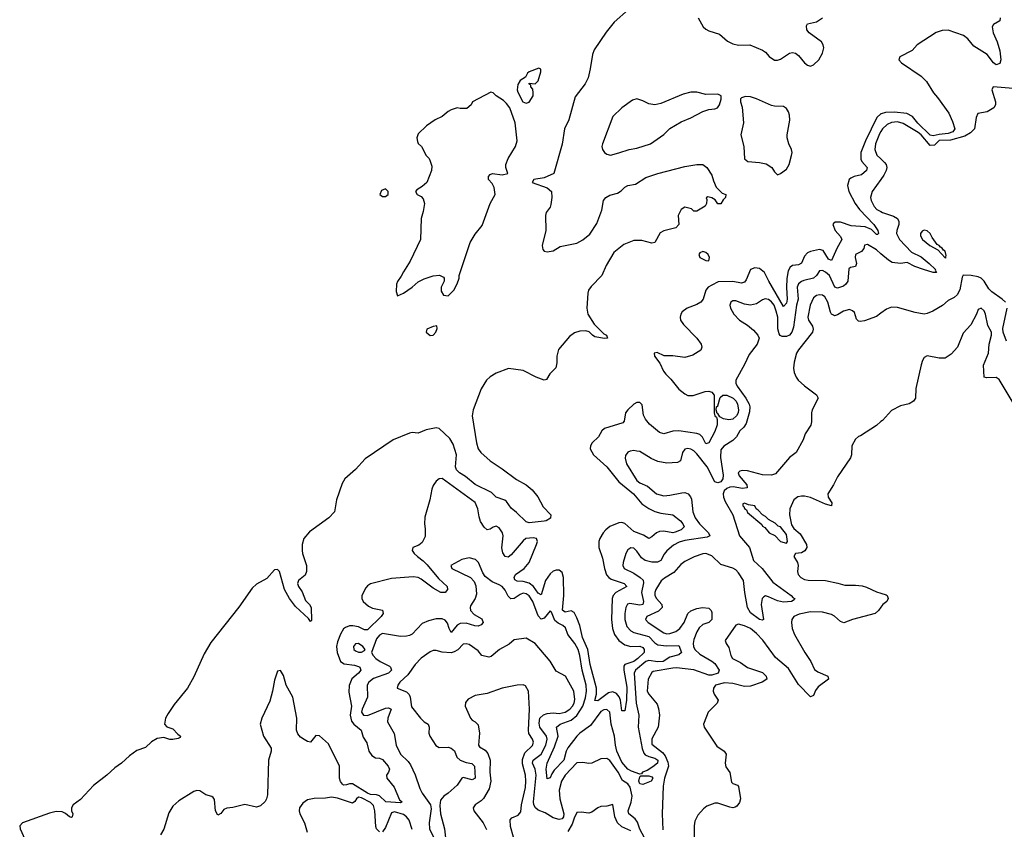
# Model space of a CAD drawing. Header units: inches. Extents: x 1384664 to 1536621, y 460766 to 646467.
# Tile 341 of 488: x 1404247 to 1410825, y 572467 to 577879. Entities that reach past the tile are written whole.
import ezdxf

# ---------------------------------------------------------------- set-up
doc = ezdxf.new("R2010")
doc.units = ezdxf.units.IN
doc.header["$MEASUREMENT"] = 0
doc.layers.add('B4507', color=7, linetype='Continuous')
doc.layers.add('B4517', color=7, linetype='Continuous')

msp = doc.modelspace()

# ---------------------------------------------------------------- linework, layer by layer
at = {"layer": 'B4507', "color": 5}
for points, elevation in [([(1408314, 577946), (1408217.5, 577862.5), (1408163.9, 577796.1), (1408083.8, 577676.2), (1408073.4, 577646.6), (1408058.7, 577550), (1408043.9, 577490), (1408024.9, 577450), (1407957.5, 577362.5), (1407915.9, 577210), (1407886.9, 577150), (1407870, 577046.6), (1407814.2, 576850), (1407750, 576822.4), (1407682, 576810), (1407671, 576790), (1407770, 576755), (1407799.2, 576730), (1407801.1, 576690), (1407796, 576644), (1407790, 576626.6), (1407764.4, 576590), (1407759.5, 576570), (1407762, 576470), (1407738, 576370), (1407742, 576342), (1407751.1, 576331.1), (1407770, 576326), (1407810, 576334), (1407857.7, 576362.3), (1407970, 576384.3), (1408010, 576406.3), (1408054.9, 576445.1), (1408103.2, 576516.8), (1408135.5, 576604.5), (1408148, 576670), (1408163, 576690), (1408190, 576706.5), (1408241.3, 576718.7), (1408265.2, 576734.8), (1408290, 576759.8), (1408309.8, 576770), (1408361.6, 576778.4), (1408430, 576823.9), (1408509.2, 576850), (1408690, 576896.5), (1408770.1, 576910.1), (1408810.5, 576910), (1408837.1, 576890), (1408870, 576839.1), (1408880.9, 576800.9), (1408900.2, 576760.2), (1408939.9, 576719.9), (1408964.7, 576710), (1408962, 576690), (1408945.4, 576674.6), (1408931.1, 576648.9), (1408910, 576648), (1408893.6, 576673.6), (1408870, 576688.7), (1408844.7, 576695.3), (1408832.7, 576687.3), (1408836.9, 576676.9), (1408834.8, 576650), (1408827.1, 576632.9), (1408770, 576598), (1408750, 576598), (1408734, 576614), (1408690, 576626), (1408665.5, 576610), (1408644.9, 576570), (1408650.3, 576510), (1408630, 576488.3), (1408550, 576467.1), (1408525.9, 576454.1), (1408490, 576389.6), (1408470, 576386), (1408402.6, 576402.6), (1408350, 576403.4), (1408283.7, 576376.3), (1408216.8, 576323.2), (1408164.1, 576235.9), (1408135.5, 576170), (1408064.3, 576095.8), (1408047.8, 576070), (1408041.7, 576050), (1408035.3, 575950), (1408042.3, 575910), (1408084.6, 575844.6), (1408150, 575778.7), (1408167.3, 575770), (1408174.8, 575750), (1408152.9, 575747.1), (1408090, 575759.9), (1408072.9, 575770), (1408052.1, 575792.1), (1408030, 575799.9), (1407990, 575797.4), (1407954.4, 575785.6), (1407919.2, 575760.8), (1407846.5, 575673.5), (1407834.4, 575630), (1407835.8, 575584.2), (1407828.7, 575551.3), (1407788.6, 575511.4), (1407765.7, 575474.3), (1407750, 575469.8), (1407696.9, 575490), (1407610, 575534.3), (1407512.8, 575547.3), (1407430, 575515.4), (1407390, 575491.6), (1407365.3, 575470), (1407330, 575411.8), (1407276.6, 575270), (1407270.2, 575230), (1407298.5, 575050), (1407310.2, 575010), (1407326.8, 574986.8), (1407390, 574931), (1407470, 574877.7), (1407565.1, 574805.1), (1407630, 574770.2), (1407670, 574736.5), (1407708.1, 574690), (1407743.5, 574623.5), (1407796.3, 574570), (1407793, 574547), (1407764.7, 574530), (1407750, 574527.1), (1407650, 574515.1), (1407630, 574522.4), (1407565.5, 574585.5), (1407530, 574613), (1407499.2, 574659.2), (1407488, 574668), (1407430, 574687.5), (1407398.8, 574718.8), (1407290, 574772.3), (1407225.2, 574825.2), (1407186.2, 574850), (1407165.8, 574870), (1407157.9, 574890), (1407165.5, 574970), (1407142.6, 575042.6), (1407120.5, 575080.5), (1407050, 575146.5), (1407030, 575151.4), (1406961.9, 575138.1), (1406910, 575114.1), (1406870, 575118.5), (1406850, 575115.2), (1406741.7, 575070), (1406556, 574944), (1406490, 574871.3), (1406418.4, 574810), (1406401.8, 574778.2), (1406362.4, 574670), (1406350, 574589), (1406313, 574550), (1406183.6, 574456.4), (1406146.3, 574410), (1406134, 574370), (1406133.2, 574330), (1406136.1, 574310), (1406163.2, 574230), (1406163.6, 574190), (1406154, 574166), (1406110.3, 574130), (1406102.8, 574110), (1406110.3, 574090), (1406134.9, 574054.9), (1406157.1, 573997.1), (1406183.7, 573970), (1406194.9, 573950), (1406196.4, 573863.6), (1406190, 573857.2), (1406177.4, 573877.4), (1406090, 573956.8), (1406050, 574009.8), (1406015.7, 574070), (1405981.8, 574190), (1405970, 574204.8), (1405950, 574201.4), (1405897.3, 574142.7), (1405830, 574105.8), (1405800.2, 574079.8), (1405710, 573952.8), (1405524, 573716), (1405479.6, 573640.4), (1405410, 573486.3), (1405368.9, 573410), (1405279.1, 573300.9), (1405238.4, 573241.6), (1405222, 573210), (1405213.6, 573170), (1405230, 573151.5), (1405270, 573138), (1405302.4, 573102.4), (1405320.3, 573090), (1405318, 573082), (1405305.9, 573074.1), (1405270, 573067.7), (1405250, 573068.2), (1405210, 573080.1), (1405166.1, 573073.9), (1405127.5, 573052.5), (1405086.4, 573013.6), (1405030, 572993.7), (1404981.1, 572958.9), (1404927.6, 572910), (1404881.6, 572878.4), (1404830.1, 572830), (1404739.4, 572760.6), (1404652.3, 572667.7), (1404604.4, 572630), (1404593.8, 572610), (1404593.8, 572590), (1404601.2, 572570), (1404597.3, 572550), (1404592.9, 572547.1), (1404579.7, 572550), (1404552.3, 572572.3), (1404530, 572583.6), (1404490, 572585.6), (1404445.2, 572574.8), (1404266.4, 572510), (1404247.1, 572490), (1404250.1, 572470), (1404280.4, 572400.4)], 580), ([(1408780.2, 577890), (1408811.8, 577831.8), (1408830, 577815), (1408850, 577804.3), (1408921.5, 577781.5), (1408975.2, 577735.2), (1409010, 577716.5), (1409049, 577709), (1409124.7, 577710), (1409210, 577674.9), (1409230, 577660.5), (1409253.5, 577633.5), (1409288.7, 577608.7), (1409310, 577607.4), (1409330, 577615.2), (1409390, 577655.8), (1409410, 577659.7), (1409430, 577655.5), (1409450, 577640.3), (1409490, 577589.2), (1409510, 577573.8), (1409530, 577568.4), (1409550, 577576.5), (1409585.5, 577610), (1409610, 577654), (1409617.9, 577690), (1409614.9, 577710), (1409602.3, 577730), (1409520.4, 577790), (1409506.2, 577810), (1409502.6, 577837.4), (1409510, 577851.7), (1409570, 577865.2), (1409610.9, 577890)], 620), ([(1410000, 577248.7), (1409974.1, 577225.9), (1409898.2, 577070), (1409866.8, 576990), (1409865.6, 576945.6), (1409872.2, 576930), (1409907.6, 576890), (1409904.6, 576870), (1409870, 576841.9), (1409820.5, 576830), (1409800, 576820), (1409788.3, 576810), (1409777.8, 576770), (1409785.5, 576730), (1409827.3, 576650), (1409856.8, 576610), (1409953.6, 576510), (1409979, 576470), (1409984, 576450), (1409977.3, 576442.7), (1409970, 576443.5), (1409936.4, 576476.4), (1409894.9, 576494.9), (1409800.6, 576500.6), (1409730, 576525.9), (1409695, 576525), (1409682.7, 576517.3), (1409678.3, 576510), (1409695.1, 576470), (1409729.4, 576430), (1409740.2, 576410), (1409705, 576350), (1409671.1, 576268.9), (1409650, 576277.4), (1409614.9, 576334.9), (1409590, 576342.9), (1409530.4, 576330), (1409510, 576320.2), (1409490, 576297.7), (1409469.5, 576250.5), (1409450, 576240.2), (1409410, 576235.4), (1409394.7, 576225.3), (1409380.8, 576199.2), (1409371.4, 576148.6), (1409368.9, 576088.9), (1409374.8, 576010), (1409370, 575983.6), (1409350, 575961), (1409252.1, 576130), (1409222.2, 576190), (1409190, 576215.6), (1409159, 576221), (1409130, 576209.7), (1409101, 576139), (1409090, 576124.2), (1409070, 576118.2), (1409010, 576129.4), (1408912.8, 576127.3), (1408870, 576105.4), (1408846.7, 576090), (1408830, 576071.6), (1408813.5, 576010), (1408798.3, 575990), (1408770, 575974.4), (1408706.4, 575950), (1408673.3, 575926.7), (1408663.2, 575910), (1408659.6, 575890), (1408662.3, 575870), (1408682, 575842), (1408770.3, 575750), (1408800.5, 575710), (1408804.9, 575690), (1408796.3, 575670), (1408743.9, 575636.1), (1408690, 575621.8), (1408610, 575632.3), (1408552.7, 575632.7), (1408505.5, 575654.5), (1408484.9, 575650), (1408486.7, 575630), (1408523.8, 575583.8), (1408548.1, 575530), (1408562.8, 575510), (1408596.9, 575476.9), (1408650, 575410.2), (1408690, 575377.3), (1408710, 575367.5), (1408746.1, 575366.1), (1408826.2, 575393.8), (1408850, 575396.1), (1408869.7, 575389.7), (1408885.7, 575370), (1408885.6, 575250), (1408890, 575230.8), (1408901.4, 575221.4), (1408905.9, 575205.9), (1408906.8, 575170), (1408890, 575126.9), (1408850, 575051.1), (1408830, 575042.9), (1408809.4, 575089.4), (1408790, 575106.8), (1408770, 575113.2), (1408650, 575131.8), (1408610, 575127.8), (1408550, 575110.9), (1408520.1, 575120.1), (1408455.1, 575175.1), (1408427.9, 575207.9), (1408415.2, 575235.2), (1408405.2, 575305.2), (1408390, 575321.1), (1408370, 575319.4), (1408350, 575309.8), (1408308.8, 575270), (1408294.6, 575250), (1408284.7, 575195.3), (1408276.1, 575183.9), (1408154.7, 575145.3), (1408137, 575130), (1408112.7, 575090), (1408070.3, 575050), (1408061.3, 575030), (1408058.7, 575010), (1408080.3, 574970), (1408169.5, 574889.5), (1408250.1, 574790), (1408347.6, 574710), (1408403.2, 574643.2), (1408450, 574610.5), (1408490, 574591.4), (1408530, 574579.6), (1408610.4, 574570), (1408661.5, 574530), (1408677.6, 574510), (1408684.9, 574490), (1408666.2, 574470), (1408626.9, 574453.1), (1408609.3, 574450), (1408550, 574460.9), (1408521.9, 574458.1), (1408501.8, 574450), (1408470, 574421.4), (1408450, 574411.9), (1408414.4, 574434.4), (1408350, 574457.1), (1408290, 574511.1), (1408270, 574517.9), (1408250, 574516.7), (1408190, 574490.8), (1408163, 574470), (1408145, 574450), (1408122.6, 574410), (1408116.8, 574390), (1408116.6, 574350), (1408140.5, 574280.5), (1408153.2, 574210), (1408167.9, 574167.9), (1408181.6, 574150), (1408198.5, 574138.5), (1408284.4, 574110), (1408303.1, 574090), (1408229.5, 574050.5), (1408212.2, 574030), (1408205.8, 574010), (1408200.5, 573870), (1408206.8, 573810), (1408219.9, 573770), (1408250, 573729.2), (1408290, 573701.4), (1408330, 573689.6), (1408390.4, 573690.4), (1408410, 573681.7), (1408419.5, 573670), (1408418.1, 573650), (1408377.5, 573610), (1408350, 573589.9), (1408290.2, 573570), (1408283.3, 573556.7), (1408283.1, 573530), (1408303.1, 573416.9), (1408300.4, 573330), (1408290, 573258.4), (1408270, 573259.3), (1408260.5, 573330), (1408252.3, 573352.3), (1408234, 573374), (1408210, 573386.5), (1408180.7, 573379.3), (1408110, 573326.7), (1408090, 573327.3), (1408100.4, 573370), (1408100.1, 573410), (1408056.9, 573570), (1408041.7, 573670), (1408006, 573750), (1407989.3, 573830), (1407970, 573879.9), (1407950, 573915.9), (1407930, 573927), (1407890, 573918.9), (1407872.6, 573932.6), (1407881.9, 574030), (1407879.1, 574150), (1407870, 574183), (1407850, 574198.9), (1407830, 574200.3), (1407810, 574192.7), (1407790, 574175.6), (1407760.7, 574130), (1407730, 574035.3), (1407710, 574046.1), (1407678.9, 574090), (1407650, 574112.8), (1407610, 574124.2), (1407570, 574125), (1407554.8, 574134.8), (1407549.9, 574150), (1407559.8, 574170), (1407617.2, 574210), (1407649.4, 574250), (1407700.2, 574370), (1407705.4, 574390), (1407700.3, 574410), (1407676.2, 574416.2), (1407628.8, 574410), (1407610, 574395.7), (1407530, 574301.5), (1407510, 574285.6), (1407490, 574289.7), (1407475.2, 574315.2), (1407467.9, 574347.9), (1407476.4, 574430), (1407473, 574450), (1407450, 574482.4), (1407430, 574493.3), (1407410, 574487.1), (1407390, 574472.5), (1407369.5, 574469.5), (1407350, 574487.1), (1407325.2, 574525.2), (1407315.6, 574555.6), (1407308.4, 574610), (1407290, 574651.8), (1407070, 574811), (1407050, 574809.7), (1407030, 574794.7), (1407010, 574765.6), (1406999.4, 574740.6), (1406987.1, 574670), (1406954.6, 574554.6), (1406951.4, 574510), (1406956.4, 574476.4), (1406955, 574425), (1406935.7, 574384.3), (1406912.7, 574367.3), (1406873.1, 574350), (1406869.4, 574330), (1406882.1, 574310), (1406903.5, 574290), (1406942.4, 574262.4), (1406970, 574236.1), (1407044, 574144), (1407103.6, 574090), (1407104.7, 574070), (1407090, 574049.4), (1407061.3, 574050), (1407010, 574079.1), (1406930, 574140.1), (1406908.4, 574150), (1406875.8, 574155.8), (1406730, 574144.4), (1406591, 574109), (1406570, 574095.1), (1406559.3, 574080.7), (1406533.5, 574030), (1406532.5, 574010), (1406541.7, 573990), (1406577.8, 573957.8), (1406604.8, 573944.8), (1406670, 573931.1), (1406675.1, 573910), (1406661.1, 573890), (1406570, 573800.4), (1406550, 573799.7), (1406510, 573819.9), (1406473.2, 573826.9), (1406450, 573826.6), (1406422.9, 573817.1), (1406410, 573806.8), (1406390, 573771), (1406370, 573719.7), (1406364.3, 573690), (1406368.2, 573648.2), (1406390.1, 573590), (1406413.6, 573573.6), (1406484.3, 573564.3), (1406510, 573556.4), (1406520.2, 573550), (1406525.3, 573530), (1406510.7, 573510), (1406466.9, 573473.1), (1406448, 573428), (1406444.8, 573384.8), (1406464.4, 573290), (1406454.3, 573230), (1406463.4, 573190), (1406479.3, 573170), (1406527.5, 573130), (1406542.5, 573082.5), (1406565.9, 573045.9), (1406578.8, 572990), (1406599.9, 572959.9), (1406624.3, 572944.3), (1406650, 572942.8), (1406670, 572934.6), (1406707.8, 572890), (1406716.8, 572870), (1406711.2, 572850), (1406697.4, 572830), (1406700.3, 572810), (1406749, 572750), (1406783.3, 572663.3), (1406801.3, 572650), (1406790, 572643.5), (1406692.1, 572652.1), (1406651, 572691), (1406630, 572697.5), (1406590, 572700.6), (1406570, 572709.2), (1406470, 572770.3), (1406450, 572772.3), (1406430, 572764.4), (1406410, 572763.4), (1406403, 572770), (1406390, 572787.1), (1406382.4, 572810), (1406383.5, 572890), (1406310, 573038.9), (1406250, 573093.2), (1406226.1, 573093.9), (1406190, 573049.9), (1406170, 573053.6), (1406146.6, 573066.6), (1406123.4, 573083.4), (1406104.9, 573104.9), (1406096.7, 573130), (1406097.5, 573210), (1406071.1, 573350), (1406026.8, 573430), (1406010, 573496), (1405990, 573529), (1405970, 573524), (1405950, 573464), (1405936.5, 573390), (1405917, 573323), (1405865.4, 573210), (1405854.3, 573170), (1405874.9, 573090), (1405926, 573010), (1405927.7, 572990), (1405910, 572928.7), (1405901.8, 572698.2), (1405895.5, 572670), (1405886.6, 572653.4), (1405856.3, 572623.7), (1405830, 572615.5), (1405750, 572634), (1405670, 572614), (1405630, 572609.3), (1405610, 572599.3), (1405590, 572573.2), (1405570, 572562.7), (1405554.5, 572590), (1405547.7, 572667.7), (1405539.4, 572679.4), (1405530, 572687), (1405490, 572698), (1405450, 572724.5), (1405430, 572727.6), (1405410, 572719.7), (1405310, 572657.6), (1405270, 572622), (1405242.8, 572577.2), (1405210, 572469.4), (1405188.4, 572430)], 620), ([(1410000, 577132.3), (1409990, 577115.6), (1409963, 577050), (1409958.7, 577010), (1409973.1, 576973.1), (1410000, 576947.9)], 640), ([(1410000, 576811), (1409940.9, 576730), (1409930.8, 576690), (1409935.3, 576670), (1409954.4, 576630), (1409973, 576610), (1410000, 576596.1)], 640), ([(1410000, 576314), (1409970, 576340.1), (1409910, 576376.8), (1409890, 576372.3), (1409886.2, 576350), (1409870.2, 576330), (1409830.9, 576309.1), (1409828.8, 576290), (1409837, 576250), (1409831.3, 576230), (1409797.8, 576222.2), (1409786.7, 576213.3), (1409778.7, 576130), (1409765.2, 576110), (1409750, 576098), (1409710, 576083.4), (1409691.7, 576091.7), (1409656, 576170), (1409630, 576191.9), (1409610, 576201.7), (1409590, 576199.8), (1409570.6, 576169.4), (1409549.6, 576150.4), (1409484.6, 576135.4), (1409470, 576129.9), (1409450, 576113.2), (1409439.8, 576090), (1409446.8, 576010), (1409437, 575970), (1409417.4, 575822.6), (1409405.5, 575790), (1409390.7, 575770), (1409370, 575760.6), (1409341.2, 575761.2), (1409327.4, 575767.4), (1409320, 575780), (1409312, 575812), (1409310.7, 575890), (1409301.3, 575930), (1409286.2, 575970), (1409270, 575993.9), (1409250, 576008.2), (1409227.9, 576012.1), (1409210, 576005.6), (1409170, 575979.5), (1409130, 575969.8), (1409090, 575978), (1409030, 575999.8), (1409010, 575999.7), (1408997.1, 575990), (1408992, 575970), (1408995.3, 575950), (1409017.1, 575910), (1409054.9, 575870), (1409110, 575836.1), (1409150, 575804), (1409178.3, 575770), (1409186, 575750), (1409173.7, 575710), (1409119.6, 575640.4), (1409090, 575575.1), (1409030.5, 575470), (1409030.4, 575450), (1409039, 575430), (1409097.4, 575350), (1409119.4, 575310), (1409123.7, 575290), (1409122.4, 575257.7), (1409099.4, 575180.6), (1409084.8, 575155.2), (1409058, 575130), (1409036.3, 575090), (1409010, 575065.1), (1408950, 575027.6), (1408930, 575002.7), (1408928, 574952), (1408945.8, 574834.2), (1408944.8, 574810), (1408930, 574790.6), (1408910, 574783.4), (1408890, 574790.7), (1408840.1, 574890), (1408770, 574978), (1408750, 574997.9), (1408730, 575008.5), (1408710, 575011.7), (1408690, 575007.7), (1408673.8, 574986.2), (1408662, 574930), (1408641.2, 574918.8), (1408570, 574915.5), (1408510, 574926.7), (1408466.3, 574946.3), (1408390, 574991.6), (1408370, 574995.8), (1408350, 574998.2), (1408325.9, 574994.1), (1408310, 574987.3), (1408293.5, 574966.5), (1408291.1, 574948.9), (1408301.1, 574910), (1408370, 574799.7), (1408390, 574782.7), (1408440.9, 574760.9), (1408501.7, 574710), (1408550, 574695.5), (1408590, 574699.6), (1408670, 574717.2), (1408690, 574718.1), (1408712.8, 574710), (1408729.3, 574690), (1408734.2, 574674.2), (1408744.2, 574590), (1408758.8, 574550), (1408788.3, 574508.3), (1408847.9, 574450), (1408856.6, 574430), (1408840.1, 574419.9), (1408690, 574398.3), (1408652.8, 574387.2), (1408614.5, 574365.5), (1408571.1, 574328.9), (1408552.8, 574307.2), (1408530, 574264.8), (1408507.1, 574252.9), (1408470, 574252.2), (1408424.5, 574264.5), (1408400.8, 574280.8), (1408370, 574325.4), (1408350, 574346), (1408330, 574349.7), (1408310, 574334.3), (1408296.2, 574310), (1408278.2, 574250), (1408276.9, 574230), (1408285.8, 574210), (1408350, 574178.8), (1408391.5, 574151.5), (1408411.7, 574131.7), (1408413.9, 574113.9), (1408401.7, 574050), (1408415.1, 573990), (1408410.2, 573970), (1408390, 573966.6), (1408322.7, 573977.3), (1408308.4, 573971.6), (1408296.8, 573950), (1408289.6, 573910), (1408289.6, 573870), (1408304, 573824), (1408330, 573794.4), (1408350, 573782.9), (1408450, 573755.5), (1408490, 573713), (1408510, 573700.7), (1408567.1, 573692.9), (1408650, 573696.5), (1408667.1, 573650), (1408650, 573634.6), (1408590, 573617.5), (1408546, 573590), (1408510, 573586.1), (1408450, 573595.5), (1408430, 573589.7), (1408361.6, 573530), (1408350.9, 573510), (1408364.8, 573310), (1408382.3, 573230), (1408379.2, 573150), (1408406.4, 573006.4), (1408416.9, 572976.9), (1408426, 572966), (1408450, 572953.5), (1408490, 572943.5), (1408509.3, 572930), (1408508.3, 572910), (1408476, 572884), (1408439.2, 572860.8), (1408408.5, 572850), (1408402, 572838), (1408390, 572835.4), (1408335.1, 572855.1), (1408310, 572869.9), (1408270, 572916.4), (1408236.5, 572990), (1408226.5, 573030), (1408221.4, 573090), (1408199.1, 573170), (1408189.9, 573249.9), (1408170, 573267.5), (1408150, 573266.7), (1408130, 573253.8), (1408059.2, 573160.8), (1407989.2, 573110.8), (1407969, 573091), (1407908.4, 573011.6), (1407898.4, 572990), (1407882.9, 572930), (1407818.3, 572861.7), (1407801.2, 572838.8), (1407790, 572811.6), (1407770, 572805.2), (1407763.8, 572870), (1407769.9, 572909.9), (1407820.3, 573019.7), (1407843.7, 573090), (1407833.8, 573150), (1407857.1, 573170), (1407930, 573197), (1407970, 573227.8), (1408008.9, 573290), (1408026.5, 573346.5), (1408033.2, 573390), (1408030.3, 573430), (1408004.6, 573530), (1407989.7, 573630), (1407978.8, 573670), (1407954.9, 573710), (1407908.5, 573770), (1407893.9, 573813.9), (1407876.1, 573830), (1407844.5, 573844.5), (1407822.9, 573862.9), (1407799, 573919), (1407790, 573927.4), (1407750, 573878.8), (1407730, 573872.4), (1407710, 573893.2), (1407674.5, 573990), (1407650, 574028.8), (1407630, 574042.1), (1407610, 574045), (1407590, 574037.7), (1407550, 574010.4), (1407528.4, 574008.4), (1407510, 574026), (1407490, 574065), (1407470, 574089.3), (1407450, 574102.5), (1407402.4, 574122.4), (1407357.5, 574157.5), (1407341.3, 574181.3), (1407311.8, 574250), (1407292.3, 574270), (1407250, 574282.9), (1407201.3, 574270), (1407126.8, 574230), (1407133.4, 574210), (1407258, 574150), (1407283.6, 574123.6), (1407293.7, 574093.7), (1407298, 574038), (1407290.2, 574010), (1407258.8, 573961.2), (1407255.3, 573950), (1407258.2, 573930), (1407283.8, 573903.8), (1407333.2, 573873.2), (1407342.2, 573850), (1407330, 573834.6), (1407310, 573825.8), (1407286.7, 573826.7), (1407230, 573844.8), (1407190, 573843.5), (1407169.1, 573830.9), (1407130, 573783.5), (1407115.4, 573810), (1407105.8, 573845.8), (1407090, 573866.2), (1407070, 573874), (1407030, 573873.7), (1406978.6, 573861.4), (1406936.5, 573843.5), (1406870, 573772), (1406850, 573762.9), (1406830, 573757.6), (1406790, 573756.2), (1406670, 573775.4), (1406650, 573766), (1406630, 573740.7), (1406597.6, 573650), (1406607.4, 573630), (1406627.2, 573610), (1406654.7, 573590), (1406716.8, 573556.8), (1406724.2, 573550), (1406731.1, 573530), (1406711.1, 573510), (1406610, 573476), (1406579.3, 573450), (1406569.3, 573430), (1406570.6, 573350), (1406534.6, 573270), (1406530.7, 573250.8), (1406544.2, 573230), (1406570, 573227.8), (1406690, 573276), (1406710, 573279), (1406728.8, 573270), (1406707.2, 573210), (1406704.8, 573184.8), (1406747.7, 573107.7), (1406761.6, 573030), (1406790.1, 572970), (1406841.6, 572921.6), (1406858.8, 572898.8), (1406889.4, 572830.6), (1406919.8, 572739.8), (1406935.1, 572710), (1406992, 572630), (1406995.3, 572604.7), (1406983.3, 572510), (1406984.7, 572470), (1407014.2, 572410)], 640), ([(1410000, 575917), (1409970, 575895.1), (1409890, 575865.2), (1409862, 575862), (1409850, 575864), (1409837.2, 575877.2), (1409822.7, 575922.7), (1409810, 575933.2), (1409790, 575940.9), (1409750, 575931.1), (1409710, 575905.7), (1409690, 575900.3), (1409683.5, 575903.5), (1409670, 575910.9), (1409663.3, 575923.3), (1409646.2, 575990), (1409626.2, 576026.2), (1409610, 576038.2), (1409590, 576040.7), (1409570, 576035.9), (1409550, 576020.4), (1409528.3, 575971.7), (1409512.4, 575890), (1409517.5, 575870), (1409542.5, 575830), (1409547, 575810), (1409543.2, 575790), (1409450, 575672.7), (1409437.3, 575650), (1409421.6, 575590), (1409416.3, 575550), (1409421.4, 575521.4), (1409434, 575490), (1409447.7, 575470), (1409490, 575430.5), (1409570.3, 575370.3), (1409580.7, 575350), (1409541.3, 575270), (1409537, 575250), (1409537.6, 575190), (1409532.5, 575167.5), (1409494.8, 575110), (1409481.6, 575070), (1409434.6, 574985.4), (1409390, 574952.3), (1409295.6, 574844.4), (1409270, 574834.3), (1409210, 574837.5), (1409110, 574862.3), (1409074.2, 574865.8), (1409057.8, 574862.2), (1409046, 574850), (1409052.3, 574830), (1409103.9, 574770), (1409106, 574750), (1409073.9, 574746.1), (1409016.3, 574756.3), (1408990, 574754), (1408970, 574745.6), (1408952.7, 574730), (1408945.8, 574710), (1408948, 574688), (1408959.3, 574659.4), (1409010, 574568.9), (1409056.5, 574430), (1409122.7, 574350), (1409150, 574264.7), (1409207.3, 574210), (1409278.7, 574118.7), (1409400.5, 574030), (1409414.6, 574014.6), (1409426, 574010), (1409419.8, 574000.2), (1409402, 573990), (1409350, 573985.6), (1409310, 573994.2), (1409250, 574022.2), (1409230, 574027.3), (1409218, 574022), (1409206.7, 574010), (1409200.7, 573970), (1409214.9, 573870), (1409210, 573865.6), (1409190, 573869.8), (1409130, 573914.5), (1409110, 573949.6), (1409090.5, 574050.5), (1409082.3, 574130), (1409050, 574181.7), (1409030, 574201.7), (1409011.7, 574211.7), (1408930, 574237.7), (1408870, 574294.7), (1408830, 574309.8), (1408810, 574309.1), (1408751.7, 574288.3), (1408690, 574256.5), (1408663.7, 574236.3), (1408616.1, 574183.9), (1408553.7, 574146.3), (1408532.6, 574127.4), (1408496.4, 574070), (1408490.1, 574050), (1408490.7, 574030.7), (1408501.5, 574010), (1408536.3, 573970), (1408537.9, 573950), (1408514.6, 573925.4), (1408435.6, 573890), (1408426.7, 573870), (1408444.9, 573850), (1408550, 573781.2), (1408570, 573774.7), (1408590, 573775.1), (1408630, 573789.7), (1408656.1, 573810), (1408685, 573850), (1408710.9, 573909.1), (1408730, 573927.8), (1408770, 573942.7), (1408809.2, 573950.8), (1408850, 573944.7), (1408865.5, 573930), (1408870, 573917.3), (1408871.6, 573870), (1408851.8, 573850), (1408810, 573835.6), (1408786.6, 573813.4), (1408770, 573786.3), (1408750, 573735.6), (1408745.5, 573710), (1408748, 573690), (1408758.1, 573670), (1408790, 573638.9), (1408871.4, 573591.4), (1408890, 573575.3), (1408920.5, 573530), (1408913.8, 573510), (1408870, 573496.9), (1408850, 573496.9), (1408750, 573532.4), (1408634.2, 573545.8), (1408610, 573544.9), (1408478, 573522), (1408470, 573516), (1408446, 573470), (1408439.3, 573390), (1408450, 573370.8), (1408504.5, 573304.5), (1408514.1, 573274.1), (1408520.3, 573230), (1408512, 573150), (1408470, 573073.2), (1408470, 573036), (1408540.2, 572980.2), (1408558.1, 572958.1), (1408576.9, 572916.9), (1408580.7, 572890), (1408555.5, 572810), (1408545.1, 572754.9), (1408538, 572570), (1408543.5, 572463.5)], 660), ([(1410000, 575192.1), (1409970, 575166.3), (1409862.8, 575097.2), (1409850, 575093.2), (1409830, 575076), (1409806.5, 575030), (1409804.1, 574970), (1409796, 574950), (1409710, 574822.2), (1409683, 574770), (1409644.6, 574710), (1409647, 574687), (1409671.3, 574650), (1409670.6, 574630), (1409630, 574639.5), (1409530, 574685.4), (1409490, 574694.4), (1409470, 574694.3), (1409444.4, 574690), (1409417.7, 574670), (1409392.9, 574610), (1409390.3, 574570), (1409402, 574502), (1409418.2, 574478.2), (1409461.7, 574441.7), (1409503.7, 574370), (1409504.4, 574350), (1409492.4, 574327.6), (1409470, 574315.1), (1409428.8, 574311.2), (1409419.1, 574290), (1409442, 574250), (1409448.2, 574230), (1409442, 574190), (1409447, 574170), (1409464.4, 574150), (1409490, 574136.5), (1409513.4, 574133.4), (1409630, 574131.3), (1409713.5, 574113.5), (1409758.4, 574098.4), (1409830, 574099.8), (1409874.4, 574094.4), (1409904.8, 574084.8), (1409970, 574053.8), (1410000, 574045.2)], 680), ([(1410000, 573952.7), (1409983.1, 573930), (1409961.6, 573910), (1409810, 573870.5), (1409752.4, 573847.6), (1409730, 573856.8), (1409691, 573891), (1409670, 573903.4), (1409610, 573919.1), (1409530, 573921.8), (1409454.5, 573905.5), (1409418.5, 573890), (1409405, 573870), (1409402.6, 573850), (1409407.1, 573810), (1409423.9, 573770), (1409492.3, 573650), (1409532.5, 573590), (1409556.1, 573536.1), (1409579, 573519), (1409644.9, 573490), (1409650.4, 573470), (1409580.7, 573419.3), (1409564.2, 573395.8), (1409550, 573361.3), (1409530, 573352.8), (1409450, 573435), (1409382.3, 573542.3), (1409296, 573616), (1409211.4, 573731.4), (1409170, 573776.4), (1409130, 573808.6), (1409090, 573826.5), (1409050, 573838), (1409030, 573832.7), (1408960.4, 573730), (1408966, 573710), (1408983.5, 573683.5), (1408998.6, 573630), (1409009.5, 573609.5), (1409062.7, 573582.7), (1409110, 573549.2), (1409210, 573515), (1409234.8, 573490), (1409237.2, 573470), (1409206.3, 573450), (1409130, 573424.7), (1409090, 573421.5), (1409010, 573442.2), (1408954.7, 573445.3), (1408894.4, 573430), (1408881.6, 573410), (1408879.3, 573390), (1408886.7, 573370), (1408912, 573330), (1408907, 573310), (1408845.5, 573250), (1408818.7, 573181.3), (1408815.8, 573170), (1408819.5, 573150), (1408903.2, 573023.2), (1408953.4, 572990), (1408966, 572970), (1408960.8, 572910), (1408964.7, 572884.7), (1408990, 572846), (1409002.8, 572782.8), (1409010, 572774), (1409042.2, 572762.2), (1409050, 572752.7), (1409061.6, 572670), (1409054.5, 572645.5), (1409037.5, 572622.5), (1409025.7, 572614.3), (1409010, 572611.6), (1408990, 572615.4), (1408910, 572642.6), (1408890, 572642.4), (1408838.1, 572621.9), (1408814.9, 572605.1), (1408777.1, 572562.9), (1408757.1, 572522.9), (1408751.8, 572490), (1408753.7, 572410)], 680), ([(1408419.9, 572410), (1408390, 572467.4), (1408374.6, 572514.6), (1408357.6, 572537.6), (1408316.5, 572570), (1408312.2, 572590), (1408330.9, 572649.1), (1408337.9, 572690), (1408324.8, 572750), (1408310, 572771.8), (1408273.2, 572793.2), (1408246, 572850), (1408190, 572927.4), (1408170, 572941.3), (1408130, 572938.9), (1408070, 572909.7), (1408050, 572906.6), (1408010, 572913.5), (1407970, 572912.4), (1407890, 572829.1), (1407865.5, 572790), (1407851.3, 572728.7), (1407854.3, 572670), (1407883.1, 572570), (1407879.9, 572550), (1407870, 572538), (1407850, 572532.3), (1407810, 572544.7), (1407758.4, 572578.4), (1407710, 572596.1), (1407693.9, 572610), (1407682.1, 572630), (1407680.5, 572650), (1407697.1, 572830), (1407690.6, 572870), (1407672.7, 572910), (1407678.1, 572930), (1407730, 572970.1), (1407761.5, 573030), (1407770.7, 573070), (1407766.3, 573090), (1407722.5, 573150), (1407716.4, 573176.4), (1407722.4, 573210), (1407746.4, 573233.6), (1407770, 573241.5), (1407810, 573245.2), (1407850, 573241.3), (1407892, 573250), (1407922.2, 573270), (1407939.1, 573290), (1407951.3, 573310), (1407954.5, 573334.5), (1407949.7, 573389.7), (1407893.2, 573490), (1407830, 573524.5), (1407790, 573591.6), (1407690, 573709.3), (1407630, 573745.1), (1407550, 573734.3), (1407516.1, 573703.9), (1407452.7, 573670), (1407396.9, 573623.1), (1407381.7, 573618.3), (1407335.1, 573630), (1407310, 573660.9), (1407250, 573703.6), (1407230, 573707.1), (1407210, 573704.2), (1407173.8, 573666.2), (1407150, 573652.6), (1407130, 573647.6), (1407070, 573651.3), (1407030, 573662.7), (1407010, 573661.8), (1406990, 573652.8), (1406930, 573611.3), (1406888.1, 573570), (1406840, 573500), (1406786.5, 573450), (1406772.2, 573430), (1406767.7, 573410), (1406830, 573386.8), (1406848.3, 573368.3), (1406856.6, 573350), (1406865.4, 573285.4), (1406924.7, 573210), (1406950, 573185.2), (1406975.8, 573170), (1406983.5, 573150), (1406980.1, 573110), (1406987.4, 573090), (1407028.1, 573028.1), (1407050, 573014), (1407110, 573015.8), (1407130, 573010), (1407151.5, 572991.5), (1407167, 572950), (1407189.2, 572929.2), (1407230, 572913.5), (1407267.8, 572907.8), (1407284.7, 572890), (1407290, 572809.6), (1407270, 572797.4), (1407210, 572813.6), (1407201.6, 572810), (1407170, 572763), (1407110.2, 572709.8), (1407081.3, 572690), (1407057.6, 572662.4), (1407053.1, 572626.9), (1407057.5, 572570), (1407085, 572470), (1407092, 572410)], 660), ([(1407545.2, 572414.8), (1407525.2, 572485.2), (1407523.6, 572530), (1407535.1, 572544.9), (1407577.1, 572562.9), (1407594.8, 572585.2), (1407598.5, 572630), (1407625.8, 572745.8), (1407629, 572789), (1407626.8, 572830), (1407606.1, 572906.1), (1407606.6, 572933.4), (1407622.1, 572977.9), (1407673, 573027), (1407678.9, 573050), (1407672.6, 573070), (1407648.8, 573108.8), (1407645, 573130), (1407653.2, 573270), (1407645, 573390), (1407625.8, 573425.8), (1407610, 573433.7), (1407570, 573431.1), (1407470, 573410.8), (1407370, 573376.1), (1407290, 573361.1), (1407243, 573337), (1407224.9, 573315.1), (1407223, 573290), (1407259.3, 573210), (1407270, 573196.3), (1407290, 573186.4), (1407310, 573164.9), (1407317.9, 573110), (1407312.1, 573030), (1407319.6, 573019.6), (1407355.9, 572995.9), (1407374.5, 572974.5), (1407389, 572930), (1407388.1, 572850), (1407393.8, 572790), (1407382.3, 572737.7), (1407346.2, 572673.8), (1407330, 572657.5), (1407289, 572630), (1407275.6, 572610), (1407281.5, 572590), (1407343.7, 572510), (1407366.1, 572466.1)], 680), ([(1406650, 572450.6), (1406631.4, 572471.4), (1406626.2, 572486.2), (1406619.2, 572590), (1406610, 572626.6), (1406590, 572645.9), (1406530, 572677.3), (1406510, 572681.5), (1406496.2, 572670), (1406486.8, 572653.2), (1406470, 572642.9), (1406370, 572674.8), (1406330, 572682.4), (1406290, 572676.2), (1406213.4, 572673.4), (1406170, 572665.4), (1406137.6, 572642.4), (1406116.5, 572610), (1406113.4, 572590), (1406118.9, 572570), (1406148.6, 572510), (1406167.5, 572447.5)], 640), ([(1406870, 572466.1), (1406849.4, 572529.4), (1406831.6, 572551.6), (1406810, 572565.5), (1406750, 572583.1), (1406730, 572576.6), (1406690, 572479.2), (1406670, 572451.2)], 640), ([(1408330, 572456.7), (1408270, 572483.6), (1408241.6, 572510), (1408223.6, 572550), (1408210, 572632.7), (1408170, 572622), (1408130, 572619.7), (1408110, 572611.2), (1408070, 572581.3), (1408050, 572574.7), (1407997.5, 572582.5), (1407970, 572579.5), (1407950, 572542), (1407937.4, 572502.6), (1407908.2, 572451.8)], 680)]:
    msp.add_lwpolyline(points, dxfattribs=dict(at, elevation=elevation))
for points, elevation in [([(1407715.5, 577555.5), (1407651.3, 577530), (1407639.1, 577520.9), (1407626, 577494), (1407590, 577472.3), (1407574, 577446), (1407570.3, 577410), (1407574.8, 577394.8), (1407608.5, 577330), (1407630, 577321.3), (1407650, 577328.2), (1407676.2, 577370), (1407677, 577390), (1407674.5, 577414.5), (1407662, 577430), (1407662, 577442), (1407649, 577451), (1407650, 577454), (1407690, 577450.8), (1407710, 577470.8), (1407729.3, 577530), (1407729, 577549)], 580), ([(1407394, 577394), (1407272, 577330), (1407262, 577310), (1407234, 577286), (1407190, 577284), (1407170, 577288.7), (1407130, 577277.2), (1407110, 577265.2), (1407068.5, 577231.5), (1407022.8, 577210), (1406964.9, 577170), (1406910, 577115.1), (1406900.5, 577090), (1406903.5, 577063.5), (1406910, 577052), (1406932, 577030), (1406962, 576970), (1406982, 576950), (1406990, 576934), (1406999.8, 576899.8), (1406998.8, 576870), (1406966, 576790), (1406936.8, 576763.2), (1406899.6, 576740.4), (1406892, 576730), (1406902, 576710), (1406930, 576696), (1406942, 576682), (1406950.6, 576650.6), (1406942.3, 576597.7), (1406928.8, 576550), (1406925.3, 576410), (1406856.1, 576263.9), (1406810, 576193.2), (1406796.3, 576163.7), (1406770, 576128), (1406764, 576110), (1406762, 576062), (1406770, 576034), (1406810, 576051.3), (1406870, 576091.3), (1406910, 576126), (1406950, 576146), (1407010, 576166), (1407051, 576171), (1407078, 576158), (1407082, 576150), (1407082, 576130), (1407062, 576090), (1407063.6, 576063.6), (1407078, 576038), (1407110, 576034), (1407148, 576070), (1407170, 576114), (1407182, 576150), (1407182, 576170), (1407257.2, 576390), (1407290, 576446), (1407337.2, 576502.8), (1407389.6, 576650.4), (1407424, 576710), (1407417, 576757), (1407402.7, 576782.7), (1407379, 576810), (1407379, 576830), (1407390, 576844.7), (1407406, 576850), (1407470, 576840.7), (1407508, 576850), (1407495.1, 576890), (1407494.5, 576910), (1407509.5, 576950), (1407558.4, 577030), (1407569.6, 577070), (1407557.7, 577190), (1407520.8, 577290), (1407499.5, 577319.5), (1407478.9, 577338.9), (1407429, 577370), (1407410, 577389)], 580), ([(1408730, 577395.3), (1408679, 577381), (1408530, 577319.5), (1408490, 577309.3), (1408450, 577317.2), (1408410, 577337.2), (1408370, 577349.2), (1408339.8, 577340.2), (1408270.3, 577289.7), (1408210, 577231.8), (1408140.3, 577050), (1408136.4, 577030), (1408140.5, 577010), (1408154, 576990), (1408170, 576979.3), (1408193.8, 576973.8), (1408250, 576989.2), (1408319, 577010), (1408370, 577019.6), (1408462, 577050), (1408549.8, 577110.2), (1408590, 577151.6), (1408664.9, 577195.1), (1408730, 577222.8), (1408810, 577264.9), (1408850, 577278.7), (1408890, 577282), (1408909.2, 577290), (1408921.6, 577310), (1408933.1, 577346.9), (1408932, 577370), (1408910, 577381.6), (1408830, 577378), (1408770, 577395.3)], 620), ([(1409095.5, 577364.5), (1409070, 577357.2), (1409062.8, 577350), (1409063, 577330), (1409073, 577293), (1409081.7, 577190), (1409063.9, 577110), (1409083.5, 577030), (1409089.3, 576949.3), (1409111, 576930), (1409190, 576925.2), (1409234.8, 576914.8), (1409271, 576891), (1409290, 576860.7), (1409310, 576842.8), (1409330, 576850.4), (1409370, 576880.4), (1409387.1, 576910), (1409403.9, 576970), (1409407.2, 576990), (1409403.5, 577010), (1409384.8, 577050), (1409374.8, 577090), (1409374.6, 577110), (1409392.3, 577207.7), (1409390, 577241.2), (1409382.6, 577262.6), (1409370, 577285.1), (1409350, 577298.4), (1409290, 577299.8), (1409270, 577305.1), (1409170, 577349.7), (1409130, 577362.4)], 620), ([(1406690, 576748), (1406663.5, 576736.5), (1406652, 576710), (1406670, 576698), (1406690, 576698), (1406708, 576710), (1406708, 576730)], 580), ([(1408810, 576329.3), (1408790, 576319.3), (1408783.8, 576310), (1408790.8, 576290), (1408830, 576268.2), (1408850, 576267.3), (1408854.5, 576290), (1408845.2, 576310), (1408830, 576322.7)], 620), ([(1407033.6, 575833.6), (1407010, 575829), (1406966, 575810), (1406962.8, 575790), (1406990, 575768.5), (1407010, 575770.8), (1407026, 575790), (1407035.5, 575815.5)], 580), ([(1408984.7, 575204.7), (1408949.5, 575210), (1408923.6, 575223.6), (1408910, 575246.6), (1408906.6, 575246.6), (1408899.5, 575270), (1408901.2, 575290), (1408910, 575298.8), (1408926.4, 575353.6), (1408944.5, 575370), (1408970, 575369.1), (1409012.9, 575350), (1409034, 575330), (1409042.7, 575310), (1409050, 575272), (1409046.2, 575250), (1409035.8, 575230), (1409010, 575209.4)], 620), ([(1409090, 574648), (1409078, 574642), (1409078, 574630), (1409085.5, 574625.5), (1409090, 574612), (1409102.8, 574602.8), (1409110, 574584.7), (1409204.7, 574504.7), (1409210, 574494), (1409224.7, 574484.7), (1409254, 574450), (1409291.1, 574431.1), (1409330, 574392), (1409370, 574381), (1409377.2, 574390), (1409370, 574438), (1409330, 574488), (1409314.6, 574494.6), (1409293.6, 574513.6), (1409250, 574538), (1409230, 574558), (1409208.7, 574568.7), (1409180.4, 574600.4), (1409166, 574610), (1409158, 574630), (1409116.5, 574636.5)], 680), ([(1406510, 573708.3), (1406490, 573706.3), (1406476.9, 573690), (1406480.3, 573670), (1406490, 573660.3), (1406510, 573651.7), (1406530, 573650.4), (1406550, 573662.8), (1406554.5, 573670), (1406538.9, 573690)], 640), ([(1408410, 572767.4), (1408390, 572771.5), (1408383.8, 572790), (1408390, 572817.3), (1408395.8, 572824.2), (1408450, 572825.8), (1408470, 572818.3), (1408475.6, 572810), (1408466, 572790)], 640)]:
    msp.add_lwpolyline(points, close=True, dxfattribs=dict(at, elevation=elevation))
at = {"layer": 'B4517', "color": 5}
for points, elevation in [([(1410796.9, 577890), (1410794, 577870), (1410752.8, 577847.3), (1410743.1, 577830), (1410750.2, 577790), (1410776, 577730), (1410794.7, 577670), (1410801.3, 577610), (1410794.2, 577585.8), (1410770, 577577.6), (1410752.3, 577590), (1410710, 577646.6), (1410621.3, 577701.3), (1410579.8, 577750), (1410552.5, 577772.5), (1410450, 577808.1), (1410410, 577805.8), (1410370, 577793.3), (1410241.6, 577710), (1410208.2, 577671.8), (1410127.7, 577630), (1410120.3, 577610), (1410137.1, 577590), (1410270, 577502), (1410304.6, 577464.6), (1410350.8, 577390), (1410378.7, 577358.7), (1410454.4, 577254.4), (1410479.2, 577199.2), (1410494.6, 577150), (1410481.8, 577130), (1410450, 577117.2), (1410390, 577111.9), (1410350, 577101.9), (1410330, 577107.5), (1410247.9, 577187.9), (1410210.8, 577230.8), (1410172.4, 577252.4), (1410090, 577261.5), (1410030, 577259.4), (1410001.5, 577250), (1410000, 577248.7)], 620), ([(1410910, 577417.3), (1410750.6, 577429.4), (1410741.6, 577410), (1410765.7, 577330), (1410764.9, 577310), (1410754.9, 577290), (1410710, 577262.9), (1410648.6, 577251.4), (1410635.6, 577224.4), (1410626.2, 577150), (1410597.9, 577122.1), (1410560.9, 577099.1), (1410465.5, 577074.5), (1410390, 577071.8), (1410359.3, 577040.8), (1410330, 577037.3), (1410270, 577108.6), (1410250, 577125), (1410150, 577185.9), (1410110, 577195.5), (1410070, 577191.8), (1410041, 577179), (1410010.5, 577150), (1410000, 577132.3)], 640), ([(1410000, 576947.9), (1410024.7, 576924.7), (1410034.7, 576910), (1410039.1, 576890), (1410035.6, 576870), (1410020.7, 576839.3), (1410000, 576811)], 640), ([(1410000, 576596.1), (1410010, 576591), (1410084.9, 576564.9), (1410110.2, 576550), (1410120.6, 576530), (1410120.6, 576510), (1410106.3, 576470), (1410103.9, 576450), (1410124.3, 576410), (1410204.6, 576324.6), (1410270, 576292.8), (1410323.5, 576250), (1410364.9, 576210), (1410363.7, 576203.7), (1410372.7, 576190), (1410350.1, 576189.9), (1410285.1, 576210), (1410227.4, 576230), (1410175.1, 576255.1), (1410130, 576248.5), (1410076.5, 576256.5), (1410050, 576270.5), (1410000, 576314)], 640), ([(1410831.5, 575990), (1410811.3, 576010), (1410740.6, 576060.6), (1410720.7, 576080.7), (1410690, 576130.7), (1410670, 576150.5), (1410650, 576159.9), (1410604, 576170), (1410549.2, 576170.8), (1410542, 576158), (1410527.1, 576072.9), (1410510, 576039.6), (1410490, 576022.7), (1410450, 576002.7), (1410411.7, 575968.3), (1410346.8, 575930), (1410310, 575914.3), (1410290, 575911), (1410230, 575920.6), (1410110, 575955.7), (1410070, 575956.4), (1410036.5, 575943.5), (1410000, 575917)], 660), ([(1410903.8, 575283.8), (1410790, 575474.5), (1410770, 575486.3), (1410705.7, 575485.7), (1410689.2, 575490), (1410685, 575570), (1410719.9, 575650), (1410724.1, 575710), (1410738.3, 575770), (1410738.2, 575790), (1410714, 575834), (1410699.7, 575910), (1410690, 575931.8), (1410670, 575949.5), (1410650, 575942.7), (1410639.2, 575910), (1410600.7, 575839.3), (1410550, 575784), (1410511.6, 575690), (1410470, 575643.9), (1410430, 575615.6), (1410390, 575615.6), (1410310, 575632.4), (1410290, 575620.5), (1410278.2, 575601.8), (1410269.2, 575570.8), (1410234.4, 575414.4), (1410230.4, 575350), (1410218, 575330), (1410190, 575311.6), (1410130, 575298.4), (1410070, 575267.3), (1410010, 575200.7), (1410000, 575192.1)], 680), ([(1410839, 575730), (1410816.5, 575790), (1410814.3, 575814.3), (1410842.8, 575950)], 660), ([(1410000, 574045.2), (1410035.2, 574035.2), (1410042, 574030), (1410049.2, 574010), (1410039, 573990), (1410012.9, 573970), (1410000, 573952.7)], 680)]:
    msp.add_lwpolyline(points, dxfattribs=dict(at, elevation=elevation))
at = {"layer": 'B4517', "color": 5, "elevation": 660}
msp.add_lwpolyline([(1410290, 576472.9), (1410275.8, 576464.2), (1410265.2, 576450), (1410265.7, 576434.3), (1410278.5, 576410), (1410326.7, 576370), (1410379.4, 576339.4), (1410430, 576288), (1410436, 576290), (1410432.9, 576292.9), (1410436.6, 576303.4), (1410430, 576331.1), (1410418.4, 576338.4), (1410410, 576352.4), (1410397.3, 576357.3), (1410388.4, 576370), (1410376.7, 576376.7), (1410342.3, 576422.3), (1410330, 576450.5), (1410310, 576467.7)], close=True, dxfattribs=at)

doc.saveas('drawing.dxf')
